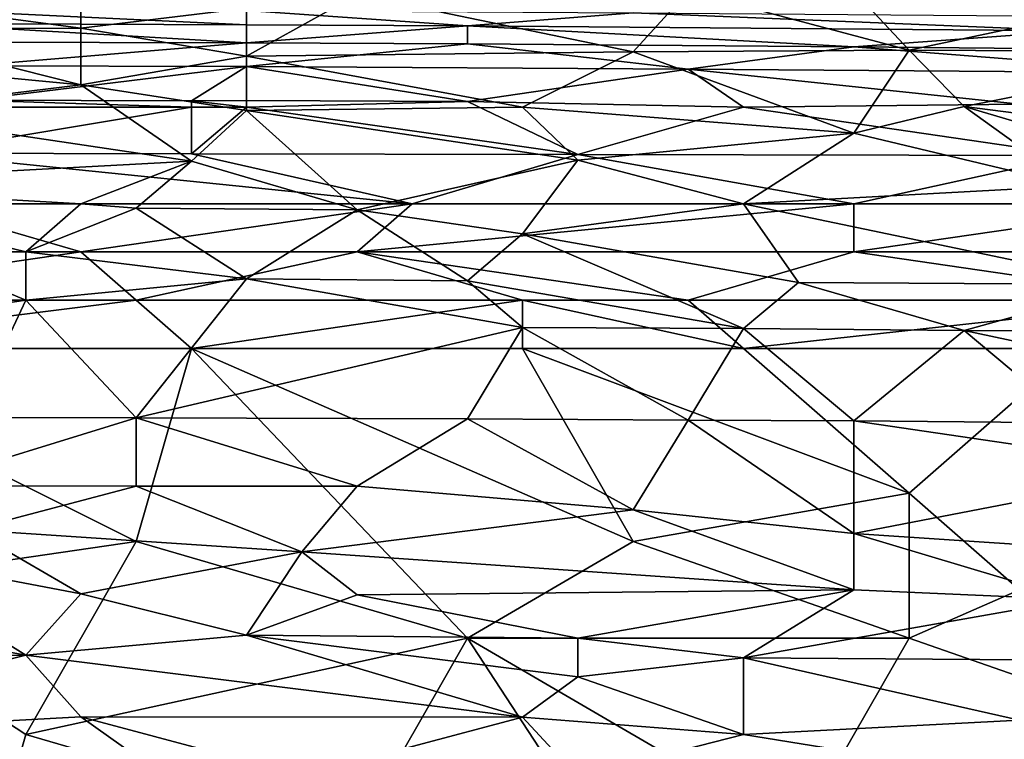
# Model space of a CAD drawing. Extents: x -161 to 11, y -10 to 160.
# Tile 333 of 499: x 0.5366 to 0.6163, y 0.219 to 0.2772. Entities that reach past the tile are written whole.
import ezdxf

# ---------------------------------------------------------------- set-up
doc = ezdxf.new("R2010")
doc.units = 0
doc.header["$MEASUREMENT"] = 0
doc.layers.get('0').update_dxf_attribs({"linetype": 'CONTINUOUS'})

msp = doc.modelspace()

# ---------------------------------------------------------------- linework, layer by layer
for points in [[(0.541561, 0.276525, 0.709769), (0.554975, 0.274253, 0.705862), (0.563917, 0.279261, 0.713675)], [(0.541561, 0.279037, 0.713675), (0.541561, 0.276525, 0.709769), (0.563917, 0.279261, 0.713675)], [(0.563917, 0.279261, 0.713675), (0.554975, 0.274253, 0.705862), (0.586272, 0.274626, 0.705862)], [(0.563917, 0.279261, 0.713675), (0.586272, 0.274626, 0.705862), (0.590743, 0.279536, 0.713675)], [(0.608627, 0.274741, 0.705862), (0.590743, 0.279536, 0.713675), (0.586272, 0.274626, 0.705862)], [(0.590743, 0.279536, 0.713675), (0.608627, 0.274741, 0.705862), (0.604156, 0.27955, 0.713675)], [(0.604156, 0.27955, 0.713675), (0.608627, 0.274741, 0.705862), (0.630982, 0.279501, 0.713675)], [(0.608627, 0.274741, 0.705862), (0.635453, 0.274614, 0.705862), (0.630982, 0.279501, 0.713675)], [(0.523677, 0.278943, 0.713675), (0.541561, 0.276525, 0.709769), (0.541561, 0.279037, 0.713675)], [(0.523677, 0.278943, 0.713675), (0.523677, 0.276448, 0.709769), (0.541561, 0.276525, 0.709769)], [(0.554975, 0.277952, 0.2918), (0.554975, 0.276802, 0.287894), (0.528148, 0.278057, 0.2918)], [(0.528148, 0.2769, 0.287894), (0.528148, 0.278057, 0.2918), (0.554975, 0.276802, 0.287894)], [(0.554975, 0.277952, 0.2918), (0.586272, 0.27777, 0.2918), (0.572859, 0.276727, 0.287894)], [(0.554975, 0.276802, 0.287894), (0.554975, 0.277952, 0.2918), (0.572859, 0.276727, 0.287894)], [(0.586272, 0.27777, 0.2918), (0.62204, 0.276316, 0.287894), (0.572859, 0.276727, 0.287894)], [(0.586272, 0.27777, 0.2918), (0.617569, 0.277529, 0.2918), (0.62204, 0.276316, 0.287894)], [(0.528148, 0.2769, 0.287894), (0.554975, 0.275353, 0.283987), (0.519206, 0.275428, 0.283987)], [(0.528148, 0.2769, 0.287894), (0.554975, 0.276802, 0.287894), (0.554975, 0.275353, 0.283987)], [(0.554975, 0.275353, 0.283987), (0.554975, 0.276802, 0.287894), (0.572859, 0.276727, 0.287894)], [(0.572859, 0.276727, 0.287894), (0.572859, 0.27525, 0.283987), (0.554975, 0.275353, 0.283987)], [(0.572859, 0.276727, 0.287894), (0.62204, 0.276316, 0.287894), (0.604156, 0.27503, 0.283987)], [(0.604156, 0.27503, 0.283987), (0.572859, 0.27525, 0.283987), (0.572859, 0.276727, 0.287894)], [(0.541561, 0.271935, 0.701956), (0.523677, 0.276448, 0.709769), (0.519206, 0.274083, 0.705862)], [(0.523677, 0.276448, 0.709769), (0.541561, 0.271935, 0.701956), (0.541561, 0.276525, 0.709769)], [(0.554975, 0.274253, 0.705862), (0.541561, 0.276525, 0.709769), (0.541561, 0.271935, 0.701956)], [(0.62204, 0.276316, 0.287894), (0.635453, 0.274722, 0.283987), (0.604156, 0.27503, 0.283987)], [(0.532619, 0.273474, 0.280081), (0.519206, 0.275428, 0.283987), (0.554975, 0.275353, 0.283987)], [(0.532619, 0.273474, 0.280081), (0.554975, 0.275353, 0.283987), (0.554975, 0.273431, 0.280081)], [(0.572859, 0.27525, 0.283987), (0.554975, 0.273431, 0.280081), (0.554975, 0.275353, 0.283987)], [(0.572859, 0.27525, 0.283987), (0.590743, 0.273209, 0.280081), (0.554975, 0.273431, 0.280081)], [(0.590743, 0.273209, 0.280081), (0.572859, 0.27525, 0.283987), (0.604156, 0.27503, 0.283987)], [(0.554975, 0.274253, 0.705862), (0.57733, 0.27013, 0.698236), (0.586272, 0.274626, 0.705862)], [(0.586272, 0.274626, 0.705862), (0.57733, 0.27013, 0.698236), (0.604156, 0.268023, 0.694144)], [(0.586272, 0.274626, 0.705862), (0.604156, 0.268023, 0.694144), (0.608627, 0.274741, 0.705862)], [(0.630982, 0.272909, 0.280081), (0.590743, 0.273209, 0.280081), (0.604156, 0.27503, 0.283987)], [(0.635453, 0.274722, 0.283987), (0.630982, 0.272909, 0.280081), (0.604156, 0.27503, 0.283987)], [(0.613098, 0.270177, 0.69805), (0.608627, 0.274741, 0.705862), (0.604156, 0.268023, 0.694144)], [(0.608627, 0.274741, 0.705862), (0.613098, 0.270177, 0.69805), (0.635453, 0.274614, 0.705862)], [(0.613098, 0.270177, 0.69805), (0.630982, 0.2679, 0.694144), (0.635453, 0.274614, 0.705862)], [(0.519206, 0.274083, 0.705862), (0.523677, 0.269755, 0.69805), (0.541561, 0.271935, 0.701956)], [(0.554975, 0.269858, 0.69805), (0.554975, 0.274253, 0.705862), (0.541561, 0.271935, 0.701956)], [(0.554975, 0.274253, 0.705862), (0.554975, 0.269858, 0.69805), (0.57733, 0.27013, 0.698236)], [(0.532619, 0.270696, 0.276175), (0.532619, 0.273474, 0.280081), (0.554975, 0.273431, 0.280081)], [(0.554975, 0.273431, 0.280081), (0.550504, 0.270636, 0.276175), (0.532619, 0.270696, 0.276175)], [(0.550504, 0.270636, 0.276175), (0.554975, 0.273431, 0.280081), (0.554975, 0.270668, 0.276175)], [(0.554975, 0.273431, 0.280081), (0.590743, 0.273209, 0.280081), (0.572859, 0.270589, 0.276175)], [(0.554975, 0.270668, 0.276175), (0.554975, 0.273431, 0.280081), (0.572859, 0.270589, 0.276175)], [(0.572859, 0.270589, 0.276175), (0.590743, 0.273209, 0.280081), (0.595214, 0.27013, 0.275765)], [(0.617569, 0.270383, 0.276175), (0.590743, 0.273209, 0.280081), (0.630982, 0.272909, 0.280081)], [(0.595214, 0.27013, 0.275765), (0.590743, 0.273209, 0.280081), (0.617569, 0.270383, 0.276175)], [(0.523677, 0.269755, 0.69805), (0.550504, 0.265766, 0.690237), (0.541561, 0.271935, 0.701956)], [(0.541561, 0.271935, 0.701956), (0.550504, 0.265766, 0.690237), (0.554975, 0.269858, 0.69805)], [(0.550504, 0.27013, 0.275614), (0.528148, 0.27013, 0.275555), (0.532619, 0.270696, 0.276175)], [(0.532619, 0.270696, 0.276175), (0.550504, 0.270636, 0.276175), (0.550504, 0.27013, 0.275614)], [(0.550504, 0.270636, 0.276175), (0.554975, 0.270668, 0.276175), (0.554975, 0.27013, 0.275578)], [(0.550504, 0.27013, 0.275614), (0.550504, 0.270636, 0.276175), (0.554975, 0.27013, 0.275578)], [(0.572859, 0.270589, 0.276175), (0.554975, 0.27013, 0.275578), (0.554975, 0.270668, 0.276175)], [(0.572859, 0.270589, 0.276175), (0.581801, 0.266312, 0.272269), (0.554975, 0.27013, 0.275578)], [(0.572859, 0.270589, 0.276175), (0.595214, 0.27013, 0.275765), (0.581801, 0.266312, 0.272269)], [(0.617569, 0.270383, 0.276175), (0.62204, 0.266224, 0.272302), (0.595214, 0.27013, 0.275765)], [(0.523677, 0.269755, 0.69805), (0.514735, 0.263839, 0.686331), (0.550504, 0.265766, 0.690237)], [(0.528148, 0.266405, 0.272269), (0.528148, 0.27013, 0.275555), (0.550504, 0.27013, 0.275614)], [(0.550504, 0.27013, 0.275614), (0.550504, 0.26637, 0.272269), (0.528148, 0.266405, 0.272269)], [(0.581801, 0.266312, 0.272269), (0.550504, 0.26637, 0.272269), (0.554975, 0.27013, 0.275578)], [(0.554975, 0.27013, 0.275578), (0.550504, 0.26637, 0.272269), (0.550504, 0.27013, 0.275614)], [(0.550504, 0.265766, 0.690237), (0.563917, 0.261833, 0.682425), (0.554975, 0.269858, 0.69805)], [(0.581801, 0.265844, 0.690237), (0.57733, 0.27013, 0.698236), (0.554975, 0.269858, 0.69805)], [(0.581801, 0.265844, 0.690237), (0.554975, 0.269858, 0.69805), (0.563917, 0.261833, 0.682425)], [(0.57733, 0.27013, 0.698236), (0.581801, 0.265844, 0.690237), (0.604156, 0.268023, 0.694144)], [(0.595214, 0.27013, 0.275765), (0.62204, 0.266224, 0.272302), (0.581801, 0.266312, 0.272269)], [(0.604156, 0.268023, 0.694144), (0.62204, 0.263753, 0.686331), (0.613098, 0.270177, 0.69805)], [(0.630982, 0.2679, 0.694144), (0.613098, 0.270177, 0.69805), (0.626511, 0.266224, 0.691109)], [(0.613098, 0.270177, 0.69805), (0.62204, 0.263753, 0.686331), (0.626511, 0.266224, 0.691109)], [(0.581801, 0.265844, 0.690237), (0.595214, 0.262318, 0.683431), (0.604156, 0.268023, 0.694144)], [(0.62204, 0.263753, 0.686331), (0.604156, 0.268023, 0.694144), (0.595214, 0.262318, 0.683431)], [(0.550504, 0.26637, 0.272269), (0.568388, 0.262318, 0.270085), (0.528148, 0.266405, 0.272269)], [(0.568388, 0.262318, 0.270085), (0.528148, 0.262318, 0.270102), (0.528148, 0.266405, 0.272269)], [(0.550504, 0.26637, 0.272269), (0.581801, 0.266312, 0.272269), (0.568388, 0.262318, 0.270085)], [(0.514735, 0.263839, 0.686331), (0.541561, 0.262318, 0.683238), (0.550504, 0.265766, 0.690237)], [(0.541561, 0.262318, 0.683238), (0.546033, 0.261955, 0.682425), (0.550504, 0.265766, 0.690237)], [(0.550504, 0.265766, 0.690237), (0.546033, 0.261955, 0.682425), (0.563917, 0.261833, 0.682425)], [(0.563917, 0.261833, 0.682425), (0.57733, 0.259869, 0.678519), (0.581801, 0.265844, 0.690237)], [(0.581801, 0.266312, 0.272269), (0.604156, 0.262318, 0.270094), (0.568388, 0.262318, 0.270085)], [(0.581801, 0.265844, 0.690237), (0.57733, 0.259869, 0.678519), (0.595214, 0.262318, 0.683431)], [(0.604156, 0.262318, 0.270094), (0.581801, 0.266312, 0.272269), (0.62204, 0.266224, 0.272302)], [(0.62204, 0.266224, 0.272302), (0.630982, 0.262318, 0.270153), (0.604156, 0.262318, 0.270094)], [(0.53709, 0.258412, 0.674954), (0.541561, 0.262318, 0.683238), (0.514735, 0.263839, 0.686331)], [(0.514735, 0.263839, 0.686331), (0.523677, 0.252552, 0.662894), (0.53709, 0.254505, 0.66695)], [(0.514735, 0.263839, 0.686331), (0.53709, 0.254505, 0.66695), (0.53709, 0.258412, 0.674954)], [(0.595214, 0.262318, 0.683431), (0.626511, 0.255774, 0.670706), (0.62204, 0.263753, 0.686331)], [(0.528148, 0.262318, 0.270102), (0.541561, 0.258412, 0.268954), (0.505793, 0.258412, 0.268996)], [(0.541561, 0.258412, 0.268954), (0.528148, 0.262318, 0.270102), (0.568388, 0.262318, 0.270085)], [(0.546033, 0.261955, 0.682425), (0.541561, 0.262318, 0.683238), (0.53709, 0.258412, 0.674954)], [(0.554975, 0.256238, 0.670706), (0.546033, 0.261955, 0.682425), (0.53709, 0.258412, 0.674954)], [(0.568388, 0.262318, 0.270085), (0.563917, 0.258412, 0.268906), (0.541561, 0.258412, 0.268954)], [(0.554975, 0.256238, 0.670706), (0.563917, 0.261833, 0.682425), (0.546033, 0.261955, 0.682425)], [(0.554975, 0.256238, 0.670706), (0.572859, 0.256072, 0.670706), (0.563917, 0.261833, 0.682425)], [(0.604156, 0.262318, 0.270094), (0.604156, 0.258412, 0.268886), (0.563917, 0.258412, 0.268906)], [(0.563917, 0.258412, 0.268906), (0.568388, 0.262318, 0.270085), (0.604156, 0.262318, 0.270094)], [(0.563917, 0.261833, 0.682425), (0.572859, 0.256072, 0.670706), (0.57733, 0.259869, 0.678519)], [(0.599685, 0.255948, 0.670706), (0.595214, 0.262318, 0.683431), (0.57733, 0.259869, 0.678519)], [(0.595214, 0.262318, 0.683431), (0.599685, 0.255948, 0.670706), (0.626511, 0.255774, 0.670706)], [(0.630982, 0.262318, 0.270153), (0.644395, 0.258412, 0.268923), (0.604156, 0.258412, 0.268886)], [(0.604156, 0.258412, 0.268886), (0.604156, 0.262318, 0.270094), (0.630982, 0.262318, 0.270153)], [(0.57733, 0.259869, 0.678519), (0.572859, 0.256072, 0.670706), (0.595214, 0.252207, 0.662894)], [(0.57733, 0.259869, 0.678519), (0.595214, 0.252207, 0.662894), (0.599685, 0.255948, 0.670706)], [(0.505793, 0.258412, 0.268996), (0.541561, 0.258412, 0.268954), (0.514735, 0.254505, 0.26856)], [(0.541561, 0.258412, 0.268954), (0.546033, 0.254505, 0.268521), (0.514735, 0.254505, 0.26856)], [(0.554975, 0.256238, 0.670706), (0.53709, 0.258412, 0.674954), (0.53709, 0.254505, 0.66695)], [(0.563917, 0.258412, 0.268906), (0.546033, 0.254505, 0.268521), (0.541561, 0.258412, 0.268954)], [(0.563917, 0.258412, 0.268906), (0.57733, 0.254505, 0.26843), (0.546033, 0.254505, 0.268521)], [(0.590743, 0.254505, 0.26843), (0.563917, 0.258412, 0.268906), (0.604156, 0.258412, 0.268886)], [(0.57733, 0.254505, 0.26843), (0.563917, 0.258412, 0.268906), (0.590743, 0.254505, 0.26843)], [(0.604156, 0.258412, 0.268886), (0.630982, 0.254505, 0.268393), (0.590743, 0.254505, 0.26843)], [(0.604156, 0.258412, 0.268886), (0.644395, 0.258412, 0.268923), (0.630982, 0.254505, 0.268393)], [(0.546033, 0.244978, 0.647269), (0.554975, 0.256238, 0.670706), (0.53709, 0.254505, 0.66695)], [(0.554975, 0.256238, 0.670706), (0.546033, 0.244978, 0.647269), (0.57733, 0.252311, 0.662894)], [(0.554975, 0.256238, 0.670706), (0.57733, 0.252311, 0.662894), (0.572859, 0.256072, 0.670706)], [(0.572859, 0.256072, 0.670706), (0.57733, 0.252311, 0.662894), (0.595214, 0.252207, 0.662894)], [(0.599685, 0.255948, 0.670706), (0.595214, 0.252207, 0.662894), (0.613098, 0.252069, 0.662894)], [(0.626511, 0.255774, 0.670706), (0.599685, 0.255948, 0.670706), (0.613098, 0.252069, 0.662894)], [(0.639924, 0.251901, 0.662894), (0.626511, 0.255774, 0.670706), (0.613098, 0.252069, 0.662894)], [(0.546033, 0.254505, 0.268521), (0.514735, 0.250599, 0.268492), (0.514735, 0.254505, 0.26856)], [(0.546033, 0.254505, 0.268521), (0.550504, 0.250599, 0.26843), (0.514735, 0.250599, 0.268492)], [(0.523677, 0.252552, 0.662894), (0.532619, 0.245008, 0.647269), (0.53709, 0.254505, 0.66695)], [(0.532619, 0.245008, 0.647269), (0.546033, 0.244978, 0.647269), (0.53709, 0.254505, 0.66695)], [(0.57733, 0.254505, 0.26843), (0.550504, 0.250599, 0.26843), (0.546033, 0.254505, 0.268521)], [(0.57733, 0.254505, 0.26843), (0.57733, 0.250599, 0.268377), (0.550504, 0.250599, 0.26843)], [(0.57733, 0.254505, 0.26843), (0.590743, 0.254505, 0.26843), (0.595214, 0.250599, 0.268352)], [(0.595214, 0.250599, 0.268352), (0.57733, 0.250599, 0.268377), (0.57733, 0.254505, 0.26843)], [(0.630982, 0.254505, 0.268393), (0.595214, 0.250599, 0.268352), (0.590743, 0.254505, 0.26843)], [(0.62204, 0.250599, 0.268295), (0.595214, 0.250599, 0.268352), (0.630982, 0.254505, 0.268393)], [(0.546033, 0.244978, 0.647269), (0.572859, 0.244892, 0.647269), (0.57733, 0.252311, 0.662894)], [(0.572859, 0.244892, 0.647269), (0.590743, 0.244795, 0.647269), (0.57733, 0.252311, 0.662894)], [(0.57733, 0.252311, 0.662894), (0.590743, 0.244795, 0.647269), (0.595214, 0.252207, 0.662894)], [(0.590743, 0.244795, 0.647269), (0.604156, 0.24474, 0.647269), (0.595214, 0.252207, 0.662894)], [(0.595214, 0.252207, 0.662894), (0.604156, 0.24474, 0.647269), (0.613098, 0.252069, 0.662894)], [(0.604156, 0.24474, 0.647269), (0.62204, 0.244573, 0.647269), (0.613098, 0.252069, 0.662894)], [(0.639924, 0.251901, 0.662894), (0.613098, 0.252069, 0.662894), (0.630982, 0.248244, 0.655081)], [(0.613098, 0.252069, 0.662894), (0.62204, 0.244573, 0.647269), (0.630982, 0.248244, 0.655081)], [(0.550504, 0.250599, 0.26843), (0.546033, 0.234974, 0.268706), (0.514735, 0.250599, 0.268492)], [(0.546033, 0.234974, 0.268706), (0.519206, 0.231068, 0.268781), (0.514735, 0.250599, 0.268492)], [(0.546033, 0.234974, 0.268706), (0.550504, 0.250599, 0.26843), (0.572859, 0.227162, 0.268768)], [(0.57733, 0.250599, 0.268377), (0.586272, 0.234974, 0.268639), (0.550504, 0.250599, 0.26843)], [(0.586272, 0.234974, 0.268639), (0.572859, 0.227162, 0.268768), (0.550504, 0.250599, 0.26843)], [(0.595214, 0.250599, 0.268352), (0.608627, 0.23888, 0.268543), (0.57733, 0.250599, 0.268377)], [(0.608627, 0.23888, 0.268543), (0.586272, 0.234974, 0.268639), (0.57733, 0.250599, 0.268377)], [(0.62204, 0.250599, 0.268295), (0.608627, 0.23888, 0.268543), (0.595214, 0.250599, 0.268352)], [(0.62204, 0.250599, 0.268295), (0.617569, 0.231068, 0.268661), (0.608627, 0.23888, 0.268543)], [(0.546033, 0.244978, 0.647269), (0.532619, 0.245008, 0.647269), (0.528148, 0.239475, 0.63555)], [(0.528148, 0.239475, 0.63555), (0.546033, 0.239468, 0.63555), (0.546033, 0.244978, 0.647269)], [(0.546033, 0.244978, 0.647269), (0.563917, 0.239453, 0.63555), (0.572859, 0.244892, 0.647269)], [(0.563917, 0.239453, 0.63555), (0.546033, 0.244978, 0.647269), (0.546033, 0.239468, 0.63555)], [(0.586272, 0.237531, 0.631644), (0.572859, 0.244892, 0.647269), (0.563917, 0.239453, 0.63555)], [(0.572859, 0.244892, 0.647269), (0.586272, 0.237531, 0.631644), (0.590743, 0.244795, 0.647269)], [(0.604156, 0.235626, 0.627737), (0.590743, 0.244795, 0.647269), (0.586272, 0.237531, 0.631644)], [(0.590743, 0.244795, 0.647269), (0.604156, 0.235626, 0.627737), (0.604156, 0.24474, 0.647269)], [(0.604156, 0.24474, 0.647269), (0.604156, 0.235626, 0.627737), (0.630982, 0.240801, 0.639456)], [(0.62204, 0.244573, 0.647269), (0.604156, 0.24474, 0.647269), (0.630982, 0.240801, 0.639456)], [(0.604156, 0.235626, 0.627737), (0.635453, 0.233545, 0.623831), (0.630982, 0.240801, 0.639456)], [(0.546033, 0.239468, 0.63555), (0.528148, 0.239475, 0.63555), (0.532619, 0.235914, 0.627737)], [(0.559446, 0.234144, 0.623831), (0.546033, 0.239468, 0.63555), (0.532619, 0.235914, 0.627737)], [(0.546033, 0.239468, 0.63555), (0.559446, 0.234144, 0.623831), (0.563917, 0.239453, 0.63555)], [(0.563917, 0.239453, 0.63555), (0.559446, 0.234144, 0.623831), (0.586272, 0.237531, 0.631644)], [(0.586272, 0.234974, 0.268639), (0.608627, 0.23888, 0.268543), (0.608627, 0.227162, 0.268716)], [(0.617569, 0.231068, 0.268661), (0.608627, 0.227162, 0.268716), (0.608627, 0.23888, 0.268543)], [(0.586272, 0.237531, 0.631644), (0.559446, 0.234144, 0.623831), (0.604156, 0.231068, 0.617519)], [(0.604156, 0.231068, 0.617519), (0.604156, 0.235626, 0.627737), (0.586272, 0.237531, 0.631644)], [(0.541561, 0.23074, 0.616019), (0.532619, 0.235914, 0.627737), (0.523677, 0.234131, 0.623831)], [(0.559446, 0.234144, 0.623831), (0.532619, 0.235914, 0.627737), (0.541561, 0.23074, 0.616019)], [(0.604156, 0.235626, 0.627737), (0.62204, 0.230274, 0.616019), (0.635453, 0.233545, 0.623831)], [(0.62204, 0.230274, 0.616019), (0.604156, 0.235626, 0.627737), (0.604156, 0.231068, 0.617519)], [(0.519206, 0.231068, 0.268781), (0.546033, 0.234974, 0.268706), (0.53709, 0.219349, 0.268827)], [(0.572859, 0.227162, 0.268768), (0.53709, 0.219349, 0.268827), (0.546033, 0.234974, 0.268706)], [(0.586272, 0.234974, 0.268639), (0.608627, 0.227162, 0.268716), (0.572859, 0.227162, 0.268768)], [(0.510264, 0.230714, 0.616019), (0.53709, 0.225778, 0.6043), (0.523677, 0.234131, 0.623831)], [(0.523677, 0.234131, 0.623831), (0.53709, 0.225778, 0.6043), (0.541561, 0.23074, 0.616019)], [(0.541561, 0.23074, 0.616019), (0.554975, 0.227406, 0.608206), (0.559446, 0.234144, 0.623831)], [(0.554975, 0.227406, 0.608206), (0.563917, 0.230671, 0.616019), (0.559446, 0.234144, 0.623831)], [(0.559446, 0.234144, 0.623831), (0.563917, 0.230671, 0.616019), (0.604156, 0.231068, 0.617519)], [(0.510264, 0.230714, 0.616019), (0.501322, 0.225756, 0.6043), (0.53709, 0.225778, 0.6043)], [(0.532619, 0.203724, 0.268801), (0.519206, 0.231068, 0.268781), (0.53709, 0.219349, 0.268827)], [(0.554975, 0.227406, 0.608206), (0.541561, 0.23074, 0.616019), (0.53709, 0.225778, 0.6043)], [(0.563917, 0.230671, 0.616019), (0.554975, 0.227406, 0.608206), (0.581801, 0.227162, 0.607811)], [(0.563917, 0.230671, 0.616019), (0.581801, 0.227162, 0.607811), (0.604156, 0.231068, 0.617519)], [(0.581801, 0.227162, 0.607811), (0.595214, 0.225556, 0.6043), (0.604156, 0.231068, 0.617519)], [(0.604156, 0.231068, 0.617519), (0.595214, 0.225556, 0.6043), (0.62204, 0.230274, 0.616019)], [(0.617569, 0.231068, 0.268661), (0.630982, 0.219349, 0.268781), (0.608627, 0.227162, 0.268716)], [(0.62204, 0.225369, 0.6043), (0.62204, 0.230274, 0.616019), (0.595214, 0.225556, 0.6043)], [(0.554975, 0.227406, 0.608206), (0.53709, 0.225778, 0.6043), (0.57733, 0.220748, 0.592581)], [(0.554975, 0.227406, 0.608206), (0.581801, 0.224011, 0.600394), (0.581801, 0.227162, 0.607811)], [(0.57733, 0.220748, 0.592581), (0.581801, 0.224011, 0.600394), (0.554975, 0.227406, 0.608206)], [(0.53709, 0.219349, 0.268827), (0.572859, 0.227162, 0.268768), (0.563917, 0.211537, 0.268827)], [(0.572859, 0.227162, 0.268768), (0.590743, 0.199818, 0.268757), (0.563917, 0.211537, 0.268827)], [(0.608627, 0.227162, 0.268716), (0.599685, 0.211537, 0.268822), (0.572859, 0.227162, 0.268768)], [(0.590743, 0.199818, 0.268757), (0.572859, 0.227162, 0.268768), (0.599685, 0.211537, 0.268822)], [(0.581801, 0.227162, 0.607811), (0.581801, 0.224011, 0.600394), (0.595214, 0.225556, 0.6043)], [(0.599685, 0.211537, 0.268822), (0.608627, 0.227162, 0.268716), (0.630982, 0.219349, 0.268781)], [(0.501322, 0.225756, 0.6043), (0.510264, 0.219093, 0.588675), (0.53709, 0.225778, 0.6043)], [(0.510264, 0.219093, 0.588675), (0.541561, 0.220784, 0.592581), (0.53709, 0.225778, 0.6043)], [(0.53709, 0.225778, 0.6043), (0.541561, 0.220784, 0.592581), (0.57733, 0.220748, 0.592581)], [(0.581801, 0.224011, 0.600394), (0.595214, 0.219349, 0.589394), (0.595214, 0.225556, 0.6043)], [(0.595214, 0.225556, 0.6043), (0.617569, 0.220507, 0.592581), (0.62204, 0.225369, 0.6043)], [(0.595214, 0.225556, 0.6043), (0.595214, 0.219349, 0.589394), (0.617569, 0.220507, 0.592581)], [(0.581801, 0.224011, 0.600394), (0.57733, 0.220748, 0.592581), (0.595214, 0.219349, 0.589394)], [(0.546033, 0.217593, 0.584769), (0.541561, 0.220784, 0.592581), (0.510264, 0.219093, 0.588675)], [(0.57733, 0.220748, 0.592581), (0.541561, 0.220784, 0.592581), (0.559446, 0.215993, 0.580862)], [(0.559446, 0.215993, 0.580862), (0.541561, 0.220784, 0.592581), (0.546033, 0.217593, 0.584769)], [(0.559446, 0.215993, 0.580862), (0.581801, 0.215929, 0.580862), (0.57733, 0.220748, 0.592581)], [(0.57733, 0.220748, 0.592581), (0.581801, 0.215929, 0.580862), (0.595214, 0.219349, 0.589394)], [(0.617569, 0.215748, 0.580862), (0.617569, 0.220507, 0.592581), (0.595214, 0.219349, 0.589394)], [(0.563917, 0.211537, 0.268827), (0.532619, 0.203724, 0.268801), (0.53709, 0.219349, 0.268827)], [(0.595214, 0.219349, 0.589394), (0.581801, 0.215929, 0.580862), (0.617569, 0.215748, 0.580862)], [(0.617569, 0.192005, 0.268636), (0.599685, 0.211537, 0.268822), (0.630982, 0.219349, 0.268781)], [(0.510264, 0.219093, 0.588675), (0.541561, 0.212986, 0.57305), (0.546033, 0.217593, 0.584769)], [(0.510264, 0.219093, 0.588675), (0.523677, 0.212976, 0.57305), (0.541561, 0.212986, 0.57305)]]:
    msp.add_3dface(points)

doc.saveas('drawing.dxf')
